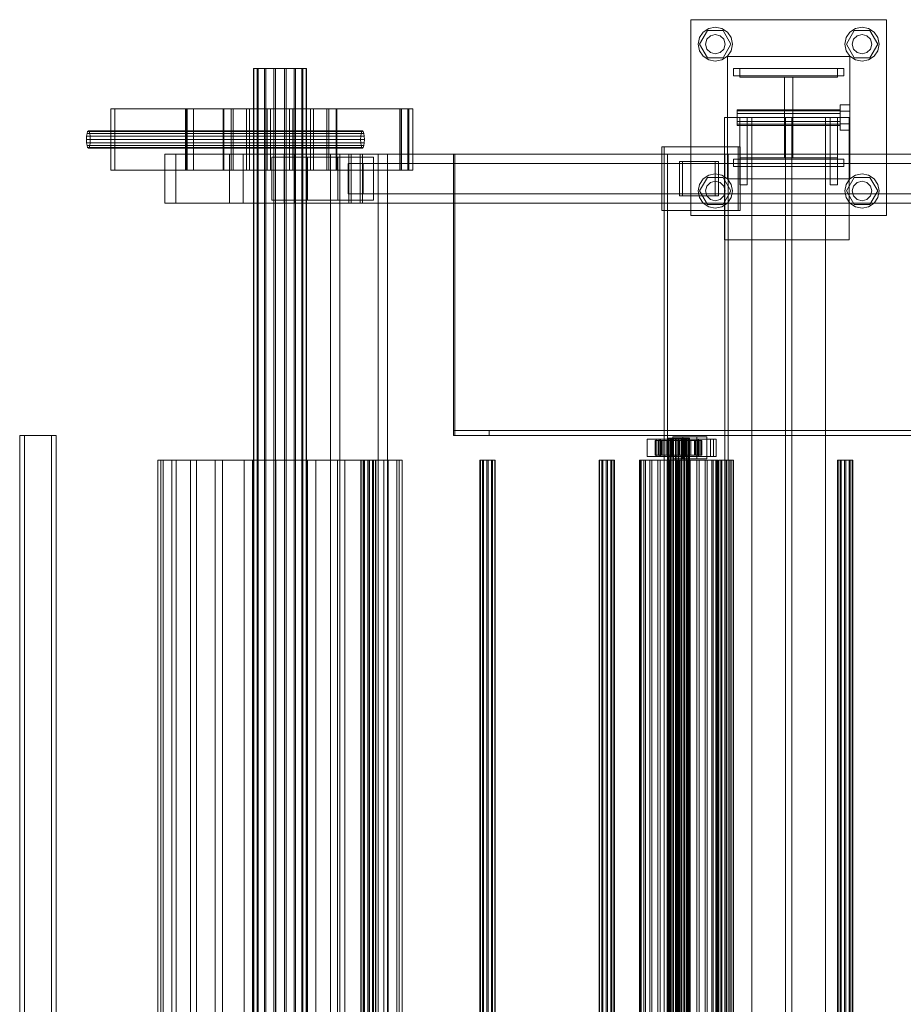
# Model space of a CAD drawing. Header units: millimetres. Extents: x -2233 to 61924, y -68080 to 6847.
# Tile 824 of 1022: x 28850 to 29572, y -17195 to -16390. Entities that reach past the tile are written whole.
import ezdxf

# ---------------------------------------------------------------- set-up
doc = ezdxf.new("R2010")
doc.units = ezdxf.units.MM
doc.layers.add('superior_C03', color=7, linetype='Continuous', lineweight=0)

msp = doc.modelspace()

# ---------------------------------------------------------------- linework, layer by layer
at = {"layer": 'superior_C03'}
for p, q in [((29398.368, -16550), (29398.368, -16390)), ((29398.368, -16390), (29558.368, -16390)), ((29408.469, -16400.101), (29413.011, -16397.066)), ((29413.011, -16397.066), (29418.368, -16396)), ((29418.368, -16396), (29423.726, -16397.066)), ((29423.726, -16397.066), (29428.268, -16400.101)), ((29528.469, -16400.101), (29533.011, -16397.066)), ((29533.011, -16397.066), (29538.368, -16396)), ((29538.368, -16396), (29543.726, -16397.066)), ((29543.726, -16397.066), (29548.268, -16400.101)), ((29558.368, -16390), (29558.368, -16550)), ((29404.368, -16410), (29405.434, -16404.642)), ((29405.434, -16404.642), (29408.469, -16400.101)), ((29405.568, -16410), (29411.968, -16398.915)), ((29411.44, -16406), (29414.368, -16403.072)), ((29411.968, -16398.915), (29424.768, -16398.915)), ((29414.368, -16403.072), (29418.368, -16402)), ((29418.368, -16402), (29422.368, -16403.072)), ((29422.368, -16403.072), (29425.296, -16406)), ((29424.768, -16398.915), (29431.168, -16410)), ((29428.268, -16400.101), (29431.303, -16404.642)), ((29431.303, -16404.642), (29432.368, -16410)), ((29524.368, -16410), (29525.434, -16404.642)), ((29525.434, -16404.642), (29528.469, -16400.101)), ((29525.568, -16410), (29531.968, -16398.915)), ((29531.44, -16406), (29534.368, -16403.072)), ((29531.968, -16398.915), (29544.768, -16398.915)), ((29534.368, -16403.072), (29538.368, -16402)), ((29538.368, -16402), (29542.368, -16403.072)), ((29542.368, -16403.072), (29545.296, -16406)), ((29544.768, -16398.915), (29551.168, -16410)), ((29548.268, -16400.101), (29551.303, -16404.642)), ((29551.303, -16404.642), (29552.368, -16410)), ((29405.434, -16415.358), (29404.368, -16410)), ((29411.968, -16421.085), (29405.568, -16410)), ((29410.368, -16410), (29411.44, -16406)), ((29411.44, -16414), (29410.368, -16410)), ((29431.168, -16410), (29424.768, -16421.085)), ((29425.296, -16406), (29426.368, -16410)), ((29426.368, -16410), (29425.296, -16414)), ((29432.368, -16410), (29431.303, -16415.358)), ((29525.434, -16415.358), (29524.368, -16410)), ((29531.968, -16421.085), (29525.568, -16410)), ((29530.368, -16410), (29531.44, -16406)), ((29531.44, -16414), (29530.368, -16410)), ((29551.168, -16410), (29544.768, -16421.085)), ((29545.296, -16406), (29546.368, -16410)), ((29546.368, -16410), (29545.296, -16414)), ((29552.368, -16410), (29551.303, -16415.358)), ((29408.469, -16419.899), (29405.434, -16415.358)), ((29413.011, -16422.934), (29408.469, -16419.899)), ((29414.368, -16416.928), (29411.44, -16414)), ((29424.768, -16421.085), (29411.968, -16421.085)), ((29418.368, -16418), (29414.368, -16416.928)), ((29422.368, -16416.928), (29418.368, -16418)), ((29425.296, -16414), (29422.368, -16416.928)), ((29428.268, -16419.899), (29423.726, -16422.934)), ((29431.303, -16415.358), (29428.268, -16419.899)), ((29428.368, -16520), (29428.368, -16420)), ((29428.368, -16420), (29528.368, -16420)), ((29528.469, -16419.899), (29525.434, -16415.358)), ((29528.368, -16420), (29528.368, -16520)), ((29533.011, -16422.934), (29528.469, -16419.899)), ((29534.368, -16416.928), (29531.44, -16414)), ((29544.768, -16421.085), (29531.968, -16421.085)), ((29538.368, -16418), (29534.368, -16416.928)), ((29542.368, -16416.928), (29538.368, -16418)), ((29545.296, -16414), (29542.368, -16416.928)), ((29548.268, -16419.899), (29543.726, -16422.934)), ((29551.303, -16415.358), (29548.268, -16419.899)), ((29041.109, -16430), (29040.85, -16430)), ((29040.85, -16430), (29043.894, -16430)), ((29040.85, -16430), (29040.85, -19570)), ((29044.632, -16430), (29041.109, -16430)), ((29041.109, -16430), (29041.109, -19570)), ((29043.894, -16430), (29049.778, -16430)), ((29043.894, -16430), (29043.894, -19570)), ((29050.882, -16430), (29044.632, -16430)), ((29044.632, -16430), (29044.632, -19570)), ((29049.778, -16430), (29057.606, -16430)), ((29049.778, -16430), (29049.778, -19570)), ((29058.908, -16430), (29050.882, -16430)), ((29050.882, -16430), (29050.882, -19570)), ((29057.606, -16430), (29066.186, -16430)), ((29057.606, -16430), (29057.606, -19570)), ((29067.488, -16430), (29058.908, -16430)), ((29058.908, -16430), (29058.908, -19570)), ((29066.186, -16430), (29074.212, -16430)), ((29066.186, -16430), (29066.186, -19570)), ((29075.316, -16430), (29067.488, -16430)), ((29067.488, -16430), (29067.488, -19570)), ((29074.212, -16430), (29080.462, -16430)), ((29074.212, -16430), (29074.212, -19570)), ((29081.2, -16430), (29075.316, -16430)), ((29075.316, -16430), (29075.316, -19570)), ((29080.462, -16430), (29083.985, -16430)), ((29080.462, -16430), (29080.462, -19570)), ((29084.244, -16430), (29081.2, -16430)), ((29081.2, -16430), (29081.2, -19570)), ((29083.985, -16430), (29084.244, -16430)), ((29083.985, -19570), (29083.985, -16430)), ((29084.244, -16430), (29084.244, -19570)), ((29418.368, -16424), (29413.011, -16422.934)), ((29423.726, -16422.934), (29418.368, -16424)), ((29433.368, -16430), (29523.368, -16430)), ((29433.368, -16436), (29433.368, -16430)), ((29438.368, -16437), (29438.368, -16430)), ((29438.368, -16430), (29518.368, -16430)), ((29518.368, -16430), (29518.368, -16437)), ((29523.368, -16436), (29523.368, -16430)), ((29538.368, -16424), (29533.011, -16422.934)), ((29543.726, -16422.934), (29538.368, -16424)), ((29433.368, -16436), (29523.368, -16436)), ((29518.368, -16437), (29438.368, -16437)), ((29474.868, -16503), (29474.868, -16437)), ((29474.868, -16437), (29481.868, -16437)), ((29481.868, -16437), (29481.868, -16503)), ((29520.368, -16464.8), (29520.368, -16459.6)), ((29528.368, -16459.6), (29520.368, -16459.6)), ((29528.368, -16459.6), (29528.368, -16464.8)), ((29167.853, -16463), (28924.239, -16463)), ((28924.239, -16463), (28924.239, -16513)), ((28927.607, -16463), (28924.239, -16463)), ((28927.607, -16513), (28927.607, -16463)), ((28927.607, -16463), (29171.221, -16463)), ((29160.579, -16463), (28985.176, -16463)), ((28985.176, -16463), (28985.176, -16513)), ((28986.524, -16463), (28985.176, -16463)), ((29161.477, -16463), (28986.075, -16463)), ((28986.075, -16463), (28986.075, -16513)), ((28991.689, -16463), (28986.075, -16463)), ((28986.524, -16513), (28986.524, -16463)), ((28986.524, -16463), (29161.926, -16463)), ((28991.689, -16513), (28991.689, -16463)), ((28991.689, -16463), (29167.091, -16463)), ((29016.748, -16463), (29016.195, -16463)), ((29016.195, -16463), (29022.698, -16463)), ((29016.195, -16463), (29016.195, -16513)), ((29024.273, -16463), (29016.748, -16463)), ((29016.748, -16463), (29016.748, -16513)), ((29022.698, -16463), (29035.269, -16463)), ((29022.698, -16463), (29022.698, -16513)), ((29037.625, -16463), (29024.273, -16463)), ((29024.273, -16463), (29024.273, -16513)), ((29035.269, -16463), (29051.992, -16463)), ((29035.269, -16463), (29035.269, -16513)), ((29054.772, -16463), (29037.625, -16463)), ((29037.625, -16463), (29037.625, -16513)), ((29051.992, -16463), (29070.322, -16463)), ((29051.992, -16463), (29051.992, -16513)), ((29073.102, -16463), (29054.772, -16463)), ((29054.772, -16463), (29054.772, -16513)), ((29070.322, -16463), (29087.469, -16463)), ((29070.322, -16463), (29070.322, -16513)), ((29089.825, -16463), (29073.102, -16463)), ((29073.102, -16463), (29073.102, -16513)), ((29087.469, -16463), (29100.821, -16463)), ((29087.469, -16463), (29087.469, -16513)), ((29102.396, -16463), (29089.825, -16463)), ((29089.825, -16463), (29089.825, -16513)), ((29100.821, -16463), (29108.346, -16463)), ((29100.821, -16463), (29100.821, -16513)), ((29108.899, -16463), (29102.396, -16463)), ((29102.396, -16463), (29102.396, -16513)), ((29108.346, -16463), (29108.899, -16463)), ((29108.346, -16513), (29108.346, -16463)), ((29108.899, -16463), (29108.899, -16513)), ((29160.579, -16513), (29160.579, -16463)), ((29160.579, -16463), (29161.926, -16463)), ((29161.477, -16513), (29161.477, -16463)), ((29161.477, -16463), (29167.091, -16463)), ((29161.926, -16463), (29161.926, -16513)), ((29167.091, -16463), (29167.091, -16513)), ((29167.853, -16513), (29167.853, -16463)), ((29167.853, -16463), (29171.221, -16463)), ((29171.221, -16463), (29171.221, -16513)), ((29426.027, -16570), (29426.027, -16470)), ((29426.027, -16470), (29527.832, -16470)), ((29436.368, -16464.457), (29436.368, -16463.6)), ((29520.368, -16463.6), (29436.368, -16463.6)), ((29436.368, -16464.457), (29436.368, -16466.8)), ((29436.368, -16464.457), (29520.368, -16464.457)), ((29436.368, -16466.8), (29436.368, -16470)), ((29436.368, -16466.8), (29520.368, -16466.8)), ((29436.368, -16470), (29436.368, -16473.2)), ((29436.368, -16470), (29520.368, -16470)), ((29438.368, -16470), (29438.368, -16525)), ((29438.368, -16470), (29444.368, -16470)), ((29444.368, -16470), (29444.368, -16525)), ((29508.368, -16470), (29448.368, -16470)), ((29448.368, -16470), (29448.368, -19530)), ((29480.868, -16470), (29475.868, -16470)), ((29475.868, -16470), (29475.868, -19530)), ((29480.868, -19530), (29480.868, -16470)), ((29508.368, -19530), (29508.368, -16470)), ((29512.368, -16470), (29512.368, -16525)), ((29512.368, -16470), (29518.368, -16470)), ((29518.368, -16470), (29518.368, -16525)), ((29520.368, -16463.6), (29520.368, -16464.457)), ((29520.368, -16464.457), (29520.368, -16466.8)), ((29520.368, -16464.8), (29520.368, -16475.2)), ((29520.368, -16464.8), (29528.368, -16464.8)), ((29520.368, -16466.8), (29520.368, -16470)), ((29520.368, -16470), (29520.368, -16473.2)), ((29527.832, -16470), (29527.832, -16570)), ((29528.368, -16464.8), (29528.368, -16475.2)), ((29436.368, -16473.2), (29436.368, -16475.543)), ((29436.368, -16473.2), (29520.368, -16473.2)), ((29436.368, -16475.543), (29436.368, -16476.4)), ((29436.368, -16475.543), (29520.368, -16475.543)), ((29436.368, -16476.4), (29520.368, -16476.4)), ((29520.368, -16473.2), (29520.368, -16475.543)), ((29520.368, -16475.2), (29520.368, -16480.4)), ((29520.368, -16475.2), (29528.368, -16475.2)), ((29520.368, -16475.543), (29520.368, -16476.4)), ((29528.368, -16475.2), (29528.368, -16480.4)), ((28904.3, -16488), (28904.42, -16485.321)), ((28904.42, -16485.321), (28904.761, -16483.05)), ((28904.42, -16485.321), (29128.545, -16485.321)), ((28904.761, -16483.05), (28905.271, -16481.533)), ((28904.761, -16483.05), (29128.886, -16483.05)), ((28905.271, -16481.533), (28905.872, -16481)), ((28905.271, -16481.533), (29129.396, -16481.533)), ((28905.872, -16481), (28906.474, -16481.533)), ((29129.997, -16481), (28905.872, -16481)), ((28906.474, -16481.533), (28906.984, -16483.05)), ((28906.474, -16481.533), (29130.599, -16481.533)), ((28906.984, -16483.05), (28907.325, -16485.321)), ((28906.984, -16483.05), (29131.109, -16483.05)), ((28907.325, -16485.321), (28907.444, -16488)), ((28907.325, -16485.321), (29131.45, -16485.321)), ((29128.545, -16485.321), (29128.425, -16488)), ((29128.886, -16483.05), (29128.545, -16485.321)), ((29129.396, -16481.533), (29128.886, -16483.05)), ((29129.997, -16481), (29129.396, -16481.533)), ((29130.599, -16481.533), (29129.997, -16481)), ((29131.109, -16483.05), (29130.599, -16481.533)), ((29131.45, -16485.321), (29131.109, -16483.05)), ((29131.569, -16488), (29131.45, -16485.321)), ((29520.368, -16480.4), (29528.368, -16480.4)), ((28904.42, -16490.679), (28904.3, -16488)), ((28904.3, -16488), (29128.425, -16488)), ((28904.761, -16492.95), (28904.42, -16490.679)), ((28904.42, -16490.679), (29128.545, -16490.679)), ((28905.271, -16494.467), (28904.761, -16492.95)), ((28904.761, -16492.95), (29128.886, -16492.95)), ((28906.984, -16492.95), (28906.474, -16494.467)), ((28907.325, -16490.679), (28906.984, -16492.95)), ((28906.984, -16492.95), (29131.109, -16492.95)), ((28907.444, -16488), (28907.325, -16490.679)), ((28907.325, -16490.679), (29131.45, -16490.679)), ((28907.444, -16488), (29131.569, -16488)), ((29128.425, -16488), (29128.545, -16490.679)), ((29128.545, -16490.679), (29128.886, -16492.95)), ((29128.886, -16492.95), (29129.396, -16494.467)), ((29130.599, -16494.467), (29131.109, -16492.95)), ((29131.109, -16492.95), (29131.45, -16490.679)), ((29131.45, -16490.679), (29131.569, -16488)), ((29437.035, -16494), (29374.67, -16494)), ((29374.67, -16494), (29374.67, -16546)), ((29376.467, -16494), (29374.67, -16494)), ((29376.467, -16546), (29376.467, -16494)), ((29376.467, -16494), (29438.832, -16494)), ((29437.035, -16546), (29437.035, -16494)), ((29437.035, -16494), (29438.832, -16494)), ((29438.832, -16494), (29438.832, -16546)), ((28905.872, -16495), (28905.271, -16494.467)), ((28905.271, -16494.467), (29129.396, -16494.467)), ((28906.474, -16494.467), (28905.872, -16495)), ((28905.872, -16495), (29129.997, -16495)), ((28906.474, -16494.467), (29130.599, -16494.467)), ((28968.47, -16500), (28977.453, -16500)), ((28968.47, -16540), (28968.47, -16500)), ((29065.916, -16500), (28968.47, -16500)), ((28977.453, -16500), (28977.453, -16540)), ((28977.453, -16500), (29074.899, -16500)), ((29021.245, -16500), (29032.474, -16500)), ((29021.245, -16540), (29021.245, -16500)), ((29118.691, -16500), (29021.245, -16500)), ((29032.474, -16500), (29032.474, -16540)), ((29032.474, -16500), (29129.92, -16500)), ((29085.024, -16502.5), (29055.79, -16502.5)), ((29055.79, -16502.5), (29055.79, -16537.5)), ((29109.689, -16502.5), (29055.79, -16502.5)), ((29065.916, -16500), (29074.899, -16500)), ((29065.916, -16540), (29065.916, -16500)), ((30235.263, -16500), (29065.916, -16500)), ((29074.899, -16500), (29074.899, -16540)), ((29074.899, -16500), (30244.247, -16500)), ((29085.024, -16537.5), (29085.024, -16502.5)), ((29085.024, -16502.5), (29138.922, -16502.5)), ((29142.672, -16500), (29103.693, -16500)), ((29103.693, -16500), (29103.693, -19500)), ((29111.554, -16500), (29103.693, -16500)), ((29109.689, -16537.5), (29109.689, -16502.5)), ((29109.689, -16502.5), (29138.922, -16502.5)), ((29111.554, -19500), (29111.554, -16500)), ((29111.554, -16500), (29150.532, -16500)), ((29118.691, -16500), (29118.691, -16540)), ((29129.92, -16500), (29118.691, -16500)), ((29120.611, -16500), (29128, -16500)), ((29120.611, -16540), (29120.611, -16500)), ((30311.069, -16500), (29120.611, -16500)), ((29128, -16500), (29128, -16540)), ((29128, -16500), (30318.458, -16500)), ((29129.396, -16494.467), (29129.997, -16495)), ((29129.92, -16540), (29129.92, -16500)), ((29129.997, -16495), (29130.599, -16494.467)), ((29138.922, -16502.5), (29138.922, -16537.5)), ((29142.672, -19500), (29142.672, -16500)), ((29142.672, -16500), (29150.532, -16500)), ((29150.532, -16500), (29150.532, -19500)), ((40313.243, -16500), (29204.438, -16500)), ((29204.438, -16500), (29204.438, -16730)), ((29205.337, -16500), (29204.438, -16500)), ((29205.337, -16730), (29205.337, -16500)), ((29205.337, -16500), (40314.141, -16500)), ((29426.112, -16500), (29376.61, -16500)), ((29376.61, -16500), (29376.61, -19500)), ((29379.305, -16500), (29376.61, -16500)), ((29379.305, -19500), (29379.305, -16500)), ((29379.305, -16500), (29428.807, -16500)), ((29426.112, -19500), (29426.112, -16500)), ((29426.112, -16500), (29428.807, -16500)), ((29428.807, -16500), (29428.807, -19500)), ((29118.136, -16507.5), (29130.475, -16507.5)), ((29118.136, -16532.5), (29118.136, -16507.5)), ((30233.585, -16507.5), (29118.136, -16507.5)), ((29130.475, -16507.5), (29130.475, -16532.5)), ((29130.475, -16507.5), (30245.925, -16507.5)), ((29418.224, -16506), (29388.99, -16506)), ((29388.99, -16506), (29388.99, -16534)), ((29391.685, -16506), (29388.99, -16506)), ((29391.685, -16534), (29391.685, -16506)), ((29391.685, -16506), (29420.919, -16506)), ((29418.224, -16534), (29418.224, -16506)), ((29418.224, -16506), (29420.919, -16506)), ((29420.919, -16506), (29420.919, -16534)), ((29433.368, -16504), (29523.368, -16504)), ((29433.368, -16510), (29433.368, -16504)), ((29433.368, -16510), (29523.368, -16510)), ((29438.368, -16510), (29438.368, -16503)), ((29438.368, -16503), (29518.368, -16503)), ((29518.368, -16510), (29438.368, -16510)), ((29481.868, -16503), (29474.868, -16503)), ((29518.368, -16503), (29518.368, -16510)), ((29523.368, -16510), (29523.368, -16504)), ((28924.239, -16513), (29167.853, -16513)), ((28924.239, -16513), (28927.607, -16513)), ((29171.221, -16513), (28927.607, -16513)), ((28985.176, -16513), (29160.579, -16513)), ((28985.176, -16513), (28986.524, -16513)), ((28986.075, -16513), (29161.477, -16513)), ((28986.075, -16513), (28991.689, -16513)), ((29161.926, -16513), (28986.524, -16513)), ((29167.091, -16513), (28991.689, -16513)), ((29022.698, -16513), (29016.195, -16513)), ((29016.195, -16513), (29016.748, -16513)), ((29016.748, -16513), (29024.273, -16513)), ((29035.269, -16513), (29022.698, -16513)), ((29024.273, -16513), (29037.625, -16513)), ((29051.992, -16513), (29035.269, -16513)), ((29037.625, -16513), (29054.772, -16513)), ((29070.322, -16513), (29051.992, -16513)), ((29054.772, -16513), (29073.102, -16513)), ((29087.469, -16513), (29070.322, -16513)), ((29073.102, -16513), (29089.825, -16513)), ((29100.821, -16513), (29087.469, -16513)), ((29089.825, -16513), (29102.396, -16513)), ((29108.346, -16513), (29100.821, -16513)), ((29102.396, -16513), (29108.899, -16513)), ((29108.899, -16513), (29108.346, -16513)), ((29161.926, -16513), (29160.579, -16513)), ((29167.091, -16513), (29161.477, -16513)), ((29171.221, -16513), (29167.853, -16513)), ((29408.469, -16520.101), (29413.011, -16517.066)), ((29413.011, -16517.066), (29418.368, -16516)), ((29418.368, -16516), (29423.726, -16517.066)), ((29423.726, -16517.066), (29428.268, -16520.101)), ((29528.469, -16520.101), (29533.011, -16517.066)), ((29533.011, -16517.066), (29538.368, -16516)), ((29538.368, -16516), (29543.726, -16517.066)), ((29543.726, -16517.066), (29548.268, -16520.101)), ((29404.368, -16530), (29405.434, -16524.642)), ((29405.434, -16524.642), (29408.469, -16520.101)), ((29405.568, -16530), (29411.968, -16518.915)), ((29410.368, -16530), (29411.44, -16526)), ((29411.44, -16526), (29414.368, -16523.072)), ((29411.968, -16518.915), (29424.768, -16518.915)), ((29414.368, -16523.072), (29418.368, -16522)), ((29418.368, -16522), (29422.368, -16523.072)), ((29422.368, -16523.072), (29425.296, -16526)), ((29424.768, -16518.915), (29431.168, -16530)), ((29425.296, -16526), (29426.368, -16530)), ((29428.268, -16520.101), (29431.303, -16524.642)), ((29528.368, -16520), (29428.368, -16520)), ((29431.303, -16524.642), (29432.368, -16530)), ((29438.368, -16525), (29444.368, -16525)), ((29512.368, -16525), (29518.368, -16525)), ((29524.368, -16530), (29525.434, -16524.642)), ((29525.434, -16524.642), (29528.469, -16520.101)), ((29525.568, -16530), (29531.968, -16518.915)), ((29530.368, -16530), (29531.44, -16526)), ((29531.44, -16526), (29534.368, -16523.072)), ((29531.968, -16518.915), (29544.768, -16518.915)), ((29534.368, -16523.072), (29538.368, -16522)), ((29538.368, -16522), (29542.368, -16523.072)), ((29542.368, -16523.072), (29545.296, -16526)), ((29544.768, -16518.915), (29551.168, -16530)), ((29545.296, -16526), (29546.368, -16530)), ((29548.268, -16520.101), (29551.303, -16524.642)), ((29551.303, -16524.642), (29552.368, -16530)), ((29130.475, -16532.5), (29118.136, -16532.5)), ((29118.136, -16532.5), (30233.585, -16532.5)), ((29130.475, -16532.5), (30245.925, -16532.5)), ((29388.99, -16534), (29418.224, -16534)), ((29388.99, -16534), (29391.685, -16534)), ((29420.919, -16534), (29391.685, -16534)), ((29405.434, -16535.358), (29404.368, -16530)), ((29411.968, -16541.085), (29405.568, -16530)), ((29411.44, -16534), (29410.368, -16530)), ((29414.368, -16536.928), (29411.44, -16534)), ((29420.919, -16534), (29418.224, -16534)), ((29425.296, -16534), (29422.368, -16536.928)), ((29431.168, -16530), (29424.768, -16541.085)), ((29426.368, -16530), (29425.296, -16534)), ((29432.368, -16530), (29431.303, -16535.358)), ((29525.434, -16535.358), (29524.368, -16530)), ((29531.968, -16541.085), (29525.568, -16530)), ((29531.44, -16534), (29530.368, -16530)), ((29534.368, -16536.928), (29531.44, -16534)), ((29545.296, -16534), (29542.368, -16536.928)), ((29551.168, -16530), (29544.768, -16541.085)), ((29546.368, -16530), (29545.296, -16534)), ((29552.368, -16530), (29551.303, -16535.358)), ((28977.453, -16540), (28968.47, -16540)), ((28968.47, -16540), (29065.916, -16540)), ((28977.453, -16540), (29074.899, -16540)), ((29032.474, -16540), (29021.245, -16540)), ((29021.245, -16540), (29118.691, -16540)), ((29032.474, -16540), (29129.92, -16540)), ((29055.79, -16537.5), (29085.024, -16537.5)), ((29109.689, -16537.5), (29055.79, -16537.5)), ((29074.899, -16540), (29065.916, -16540)), ((29065.916, -16540), (30235.263, -16540)), ((29074.899, -16540), (30244.247, -16540)), ((29138.922, -16537.5), (29085.024, -16537.5)), ((29138.922, -16537.5), (29109.689, -16537.5)), ((29118.691, -16540), (29129.92, -16540)), ((29128, -16540), (29120.611, -16540)), ((29120.611, -16540), (30311.069, -16540)), ((29128, -16540), (30318.458, -16540)), ((29408.469, -16539.899), (29405.434, -16535.358)), ((29413.011, -16542.934), (29408.469, -16539.899)), ((29424.768, -16541.085), (29411.968, -16541.085)), ((29418.368, -16538), (29414.368, -16536.928)), ((29422.368, -16536.928), (29418.368, -16538)), ((29428.268, -16539.899), (29423.726, -16542.934)), ((29431.303, -16535.358), (29428.268, -16539.899)), ((29528.469, -16539.899), (29525.434, -16535.358)), ((29533.011, -16542.934), (29528.469, -16539.899)), ((29544.768, -16541.085), (29531.968, -16541.085)), ((29538.368, -16538), (29534.368, -16536.928)), ((29542.368, -16536.928), (29538.368, -16538)), ((29548.268, -16539.899), (29543.726, -16542.934)), ((29551.303, -16535.358), (29548.268, -16539.899)), ((29374.67, -16546), (29437.035, -16546)), ((29374.67, -16546), (29376.467, -16546)), ((29438.832, -16546), (29376.467, -16546)), ((29558.368, -16550), (29398.368, -16550)), ((29418.368, -16544), (29413.011, -16542.934)), ((29423.726, -16542.934), (29418.368, -16544)), ((29438.832, -16546), (29437.035, -16546)), ((29538.368, -16544), (29533.011, -16542.934)), ((29543.726, -16542.934), (29538.368, -16544)), ((29527.832, -16570), (29426.027, -16570)), ((29204.438, -16726), (40313.243, -16726)), ((29233.633, -16726), (29204.438, -16726)), ((29204.438, -16726), (29204.438, -16730)), ((40342.437, -16726), (29233.633, -16726)), ((29233.633, -16730), (29233.633, -16726)), ((28849.736, -19270), (28849.736, -16730)), ((28849.736, -16730), (28875.787, -16730)), ((28849.736, -16730), (28853.634, -16730)), ((28879.685, -16730), (28853.634, -16730)), ((28853.634, -16730), (28853.634, -19270)), ((28875.787, -16730), (28875.787, -19270)), ((28875.787, -16730), (28879.685, -16730)), ((28879.685, -19270), (28879.685, -16730)), ((40313.243, -16730), (29204.438, -16730)), ((29204.438, -16730), (29233.633, -16730)), ((29204.438, -16730), (29205.337, -16730)), ((40314.141, -16730), (29205.337, -16730)), ((29233.633, -16730), (40342.437, -16730)), ((29372.451, -16733), (29362.707, -16733)), ((29362.707, -16733), (29362.707, -16747)), ((29373.486, -16733), (29362.707, -16733)), ((29370.168, -16734), (29369.347, -16734)), ((29369.347, -16734), (29379.341, -16734)), ((29369.347, -16746), (29369.347, -16734)), ((29369.347, -16734), (29369.821, -16734)), ((29369.821, -16734), (29379.565, -16734)), ((29369.821, -16746), (29369.821, -16734)), ((29369.821, -16734), (29371.556, -16734)), ((29416.888, -16733), (29370.114, -16733)), ((29370.114, -16733), (29370.114, -16747)), ((29372.36, -16733), (29370.114, -16733)), ((29372.227, -16734), (29370.168, -16734)), ((29370.168, -16734), (29379.73, -16734)), ((29370.168, -16746), (29370.168, -16734)), ((29371.556, -16734), (29380.387, -16734)), ((29371.556, -16746), (29371.556, -16734)), ((29371.556, -16734), (29374.435, -16734)), ((29375.383, -16734), (29372.227, -16734)), ((29372.227, -16734), (29380.705, -16734)), ((29372.227, -16746), (29372.227, -16734)), ((29372.36, -16747), (29372.36, -16733)), ((29372.36, -16733), (29419.134, -16733)), ((29372.451, -16747), (29372.451, -16733)), ((29372.451, -16733), (29383.231, -16733)), ((29373.486, -16747), (29373.486, -16733)), ((29373.486, -16733), (29383.231, -16733)), ((29374.435, -16734), (29381.751, -16734)), ((29374.435, -16746), (29374.435, -16734)), ((29374.435, -16734), (29378.261, -16734)), ((29379.422, -16734), (29375.383, -16734)), ((29375.383, -16734), (29382.2, -16734)), ((29375.383, -16746), (29375.383, -16734)), ((29378.261, -16734), (29383.563, -16734)), ((29378.261, -16746), (29378.261, -16734)), ((29378.261, -16734), (29382.774, -16734)), ((29379.73, -16732), (29379.341, -16732)), ((29379.341, -16732), (29379.565, -16732)), ((29379.341, -19268), (29379.341, -16732)), ((29379.341, -16734), (29379.73, -16734)), ((29379.341, -16734), (29379.341, -16746)), ((29379.565, -16734), (29379.341, -16734)), ((29384.069, -16734), (29379.422, -16734)), ((29379.422, -16734), (29384.113, -16734)), ((29379.422, -16746), (29379.422, -16734)), ((29379.565, -16732), (29380.387, -16732)), ((29379.565, -19268), (29379.565, -16732)), ((29379.565, -16734), (29379.565, -16746)), ((29380.387, -16734), (29379.565, -16734)), ((29380.705, -16732), (29379.73, -16732)), ((29379.73, -19268), (29379.73, -16732)), ((29379.73, -16734), (29380.705, -16734)), ((29379.73, -16734), (29379.73, -16746)), ((29380.387, -16732), (29381.751, -16732)), ((29380.387, -19268), (29380.387, -16732)), ((29380.387, -16734), (29380.387, -16746)), ((29381.751, -16734), (29380.387, -16734)), ((29382.2, -16732), (29380.705, -16732)), ((29380.705, -19268), (29380.705, -16732)), ((29380.705, -16734), (29382.2, -16734)), ((29380.705, -16734), (29380.705, -16746)), ((29381.751, -16732), (29383.563, -16732)), ((29381.751, -19268), (29381.751, -16732)), ((29381.751, -16734), (29381.751, -16746)), ((29383.563, -16734), (29381.751, -16734)), ((29384.113, -16732), (29382.2, -16732)), ((29382.2, -19268), (29382.2, -16732)), ((29382.2, -16734), (29384.113, -16734)), ((29382.2, -16734), (29382.2, -16746)), ((29382.774, -16734), (29385.701, -16734)), ((29382.774, -16746), (29382.774, -16734)), ((29382.774, -16734), (29387.665, -16734)), ((29383.231, -16733), (29383.231, -16747)), ((29383.563, -16732), (29385.701, -16732)), ((29383.563, -19268), (29383.563, -16732)), ((29383.563, -16734), (29383.563, -16746)), ((29385.701, -16734), (29383.563, -16734)), ((29403.245, -16731), (29383.756, -16731)), ((29383.756, -16731), (29383.756, -16749)), ((29391.841, -16731), (29383.756, -16731)), ((29389.006, -16734), (29384.069, -16734)), ((29384.069, -16734), (29386.314, -16734)), ((29384.069, -16746), (29384.069, -16734)), ((29386.314, -16732), (29384.113, -16732)), ((29384.113, -19268), (29384.113, -16732)), ((29384.113, -16734), (29386.314, -16734)), ((29384.113, -16734), (29384.113, -16746)), ((29385.701, -16732), (29388.018, -16732)), ((29385.701, -19268), (29385.701, -16732)), ((29385.701, -16734), (29385.701, -16746)), ((29388.018, -16734), (29385.701, -16734)), ((29388.653, -16732), (29386.314, -16732)), ((29386.314, -19268), (29386.314, -16732)), ((29386.314, -16734), (29388.653, -16734)), ((29386.314, -16734), (29386.314, -16746)), ((29387.665, -16734), (29388.018, -16734)), ((29387.665, -16746), (29387.665, -16734)), ((29387.665, -16734), (29392.603, -16734)), ((29388.018, -16732), (29390.357, -16732)), ((29388.018, -19268), (29388.018, -16732)), ((29388.018, -16734), (29388.018, -16746)), ((29390.357, -16734), (29388.018, -16734)), ((29390.97, -16732), (29388.653, -16732)), ((29388.653, -19268), (29388.653, -16732)), ((29389.006, -16734), (29388.653, -16734)), ((29388.653, -16734), (29390.97, -16734)), ((29388.653, -16734), (29388.653, -16746)), ((29393.898, -16734), (29389.006, -16734)), ((29389.006, -16746), (29389.006, -16734)), ((29390.357, -16732), (29392.558, -16732)), ((29390.357, -19268), (29390.357, -16732)), ((29392.603, -16734), (29390.357, -16734)), ((29390.357, -16734), (29390.357, -16746)), ((29392.558, -16734), (29390.357, -16734)), ((29393.108, -16732), (29390.97, -16732)), ((29390.97, -19268), (29390.97, -16732)), ((29393.898, -16734), (29390.97, -16734)), ((29390.97, -16734), (29393.108, -16734)), ((29390.97, -16734), (29390.97, -16746)), ((29391.841, -16749), (29391.841, -16731)), ((29391.841, -16731), (29411.33, -16731)), ((29392.558, -16732), (29394.471, -16732)), ((29392.558, -19268), (29392.558, -16732)), ((29397.249, -16734), (29392.558, -16734)), ((29392.558, -16734), (29392.558, -16746)), ((29394.471, -16734), (29392.558, -16734)), ((29392.603, -16746), (29392.603, -16734)), ((29392.603, -16734), (29397.249, -16734)), ((29394.92, -16732), (29393.108, -16732)), ((29393.108, -19268), (29393.108, -16732)), ((29398.41, -16734), (29393.108, -16734)), ((29393.108, -16734), (29394.92, -16734)), ((29393.108, -16734), (29393.108, -16746)), ((29403.634, -16733), (29393.889, -16733)), ((29393.889, -16733), (29393.889, -16747)), ((29404.669, -16733), (29393.889, -16733)), ((29398.41, -16734), (29393.898, -16734)), ((29393.898, -16746), (29393.898, -16734)), ((29394.471, -16732), (29395.966, -16732)), ((29394.471, -19268), (29394.471, -16732)), ((29401.288, -16734), (29394.471, -16734)), ((29394.471, -16734), (29394.471, -16746)), ((29395.966, -16734), (29394.471, -16734)), ((29396.284, -16732), (29394.92, -16732)), ((29394.92, -19268), (29394.92, -16732)), ((29402.236, -16734), (29394.92, -16734)), ((29394.92, -16734), (29396.284, -16734)), ((29394.92, -16734), (29394.92, -16746)), ((29395.966, -16732), (29396.941, -16732)), ((29395.966, -19268), (29395.966, -16732)), ((29404.445, -16734), (29395.966, -16734)), ((29395.966, -16734), (29395.966, -16746)), ((29396.941, -16734), (29395.966, -16734)), ((29397.106, -16732), (29396.284, -16732)), ((29396.284, -19268), (29396.284, -16732)), ((29405.115, -16734), (29396.284, -16734)), ((29396.284, -16734), (29397.106, -16734)), ((29396.284, -16734), (29396.284, -16746)), ((29396.941, -16732), (29397.33, -16732)), ((29396.941, -19268), (29396.941, -16732)), ((29406.503, -16734), (29396.941, -16734)), ((29396.941, -16734), (29396.941, -16746)), ((29397.33, -16734), (29396.941, -16734)), ((29397.33, -16732), (29397.106, -16732)), ((29397.106, -16732), (29397.106, -19268)), ((29397.106, -16734), (29406.85, -16734)), ((29397.106, -16746), (29397.106, -16734)), ((29397.106, -16734), (29397.33, -16734)), ((29397.249, -16746), (29397.249, -16734)), ((29397.249, -16734), (29401.288, -16734)), ((29397.33, -19268), (29397.33, -16732)), ((29407.324, -16734), (29397.33, -16734)), ((29397.33, -16734), (29397.33, -16746)), ((29402.236, -16734), (29398.41, -16734)), ((29398.41, -16746), (29398.41, -16734)), ((29401.288, -16746), (29401.288, -16734)), ((29401.288, -16734), (29404.445, -16734)), ((29405.115, -16734), (29402.236, -16734)), ((29402.236, -16746), (29402.236, -16734)), ((29403.245, -16749), (29403.245, -16731)), ((29403.245, -16731), (29411.33, -16731)), ((29403.634, -16747), (29403.634, -16733)), ((29403.634, -16733), (29414.414, -16733)), ((29404.445, -16746), (29404.445, -16734)), ((29404.445, -16734), (29406.503, -16734)), ((29404.669, -16747), (29404.669, -16733)), ((29404.669, -16733), (29414.414, -16733)), ((29406.85, -16734), (29405.115, -16734)), ((29405.115, -16746), (29405.115, -16734)), ((29406.503, -16746), (29406.503, -16734)), ((29406.503, -16734), (29407.324, -16734)), ((29406.85, -16734), (29406.85, -16746)), ((29407.324, -16734), (29406.85, -16734)), ((29407.324, -16746), (29407.324, -16734)), ((29411.33, -16731), (29411.33, -16749)), ((29414.414, -16733), (29414.414, -16747)), ((29416.888, -16747), (29416.888, -16733)), ((29416.888, -16733), (29419.134, -16733)), ((29419.134, -16733), (29419.134, -16747)), ((28965.101, -16750), (28962.609, -16750)), ((28962.609, -16750), (28966.928, -16750)), ((28962.609, -16750), (28962.609, -19250)), ((28974.234, -16750), (28965.101, -16750)), ((28965.101, -16750), (28965.101, -19250)), ((28966.928, -16750), (28977.763, -16750)), ((28966.928, -16750), (28966.928, -19250)), ((28989.385, -16750), (28974.234, -16750)), ((28974.234, -16750), (28974.234, -19250)), ((28977.763, -16750), (28994.375, -16750)), ((28977.763, -16750), (28977.763, -19250)), ((29009.522, -16750), (28989.385, -16750)), ((28989.385, -16750), (28989.385, -19250)), ((28994.375, -16750), (29015.634, -16750)), ((28994.375, -16750), (28994.375, -19250)), ((29033.273, -16750), (29009.522, -16750)), ((29009.522, -16750), (29009.522, -19250)), ((29015.634, -16750), (29040.089, -16750)), ((29015.634, -16750), (29015.634, -19250)), ((29059.019, -16750), (29033.273, -16750)), ((29033.273, -16750), (29033.273, -19250)), ((29040.089, -16750), (29066.075, -16750)), ((29040.089, -16750), (29040.089, -19250)), ((29085.005, -16750), (29059.019, -16750)), ((29059.019, -16750), (29059.019, -19250)), ((29066.075, -16750), (29091.821, -16750)), ((29066.075, -16750), (29066.075, -19250)), ((29109.46, -16750), (29085.005, -16750)), ((29085.005, -16750), (29085.005, -19250)), ((29091.821, -16750), (29115.572, -16750)), ((29091.821, -16750), (29091.821, -19250)), ((29130.719, -16750), (29109.46, -16750)), ((29109.46, -16750), (29109.46, -19250)), ((29115.572, -16750), (29135.709, -16750)), ((29115.572, -16750), (29115.572, -19250)), ((29130.594, -16750), (29128.574, -16750)), ((29128.574, -16750), (29128.917, -16750)), ((29128.574, -16750), (29128.574, -19250)), ((29128.917, -16750), (29131.493, -16750)), ((29128.917, -16750), (29128.917, -19250)), ((29134.206, -16750), (29130.594, -16750)), ((29130.594, -16750), (29130.594, -19250)), ((29147.331, -16750), (29130.719, -16750)), ((29130.719, -16750), (29130.719, -19250)), ((29131.493, -16750), (29135.317, -16750)), ((29131.493, -16750), (29131.493, -19250)), ((29138.03, -16750), (29134.206, -16750)), ((29134.206, -16750), (29134.206, -19250)), ((29135.317, -16750), (29138.929, -16750)), ((29135.317, -16750), (29135.317, -19250)), ((29135.709, -16750), (29150.86, -16750)), ((29135.709, -16750), (29135.709, -19250)), ((29140.606, -16750), (29138.03, -16750)), ((29138.03, -16750), (29138.03, -19250)), ((29138.929, -16750), (29140.949, -16750)), ((29138.929, -16750), (29138.929, -19250)), ((29140.949, -16750), (29140.606, -16750)), ((29140.606, -16750), (29140.606, -19250)), ((29140.949, -19250), (29140.949, -16750)), ((29158.166, -16750), (29147.331, -16750)), ((29147.331, -16750), (29147.331, -19250)), ((29150.86, -16750), (29159.993, -16750)), ((29150.86, -16750), (29150.86, -19250)), ((29162.485, -16750), (29158.166, -16750)), ((29158.166, -16750), (29158.166, -19250)), ((29159.993, -16750), (29162.485, -16750)), ((29159.993, -19250), (29159.993, -16750)), ((29162.485, -16750), (29162.485, -19250)), ((29228.039, -16750), (29226.019, -16750)), ((29226.019, -16750), (29226.363, -16750)), ((29226.019, -16750), (29226.019, -19250)), ((29226.363, -16750), (29228.939, -16750)), ((29226.363, -16750), (29226.363, -19250)), ((29231.651, -16750), (29228.039, -16750)), ((29228.039, -16750), (29228.039, -19250)), ((29228.939, -16750), (29232.763, -16750)), ((29228.939, -16750), (29228.939, -19250)), ((29235.476, -16750), (29231.651, -16750)), ((29231.651, -16750), (29231.651, -19250)), ((29232.763, -16750), (29236.375, -16750)), ((29232.763, -16750), (29232.763, -19250)), ((29238.051, -16750), (29235.476, -16750)), ((29235.476, -16750), (29235.476, -19250)), ((29236.375, -16750), (29238.395, -16750)), ((29236.375, -16750), (29236.375, -19250)), ((29238.395, -16750), (29238.051, -16750)), ((29238.051, -16750), (29238.051, -19250)), ((29238.395, -19250), (29238.395, -16750)), ((29325.485, -16750), (29323.465, -16750)), ((29323.465, -16750), (29323.809, -16750)), ((29323.465, -16750), (29323.465, -19250)), ((29323.809, -16750), (29326.384, -16750)), ((29323.809, -16750), (29323.809, -19250)), ((29329.097, -16750), (29325.485, -16750)), ((29325.485, -16750), (29325.485, -19250)), ((29326.384, -16750), (29330.209, -16750)), ((29326.384, -16750), (29326.384, -19250)), ((29332.921, -16750), (29329.097, -16750)), ((29329.097, -16750), (29329.097, -19250)), ((29330.209, -16750), (29333.821, -16750)), ((29330.209, -16750), (29330.209, -19250)), ((29335.497, -16750), (29332.921, -16750)), ((29332.921, -16750), (29332.921, -19250)), ((29333.821, -16750), (29335.841, -16750)), ((29333.821, -16750), (29333.821, -19250)), ((29335.841, -16750), (29335.497, -16750)), ((29335.497, -16750), (29335.497, -19250)), ((29335.841, -19250), (29335.841, -16750)), ((29357.737, -16750), (29356.356, -16750)), ((29356.356, -16750), (29357.153, -16750)), ((29356.356, -19250), (29356.356, -16750)), ((29357.153, -16750), (29360.076, -16750)), ((29357.153, -19250), (29357.153, -16750)), ((29361.205, -16750), (29357.737, -16750)), ((29357.737, -19250), (29357.737, -16750)), ((29360.076, -16750), (29364.924, -16750)), ((29360.076, -19250), (29360.076, -16750)), ((29366.521, -16750), (29361.205, -16750)), ((29361.205, -19250), (29361.205, -16750)), ((29362.707, -16747), (29372.451, -16747)), ((29362.707, -16747), (29373.486, -16747)), ((29364.924, -16750), (29371.368, -16750)), ((29364.924, -19250), (29364.924, -16750)), ((29373.323, -16750), (29366.521, -16750)), ((29366.521, -19250), (29366.521, -16750)), ((29379.341, -16746), (29369.347, -16746)), ((29369.347, -16746), (29370.168, -16746)), ((29369.821, -16746), (29369.347, -16746)), ((29379.565, -16746), (29369.821, -16746)), ((29371.556, -16746), (29369.821, -16746)), ((29370.114, -16747), (29416.888, -16747)), ((29370.114, -16747), (29372.36, -16747)), ((29379.73, -16746), (29370.168, -16746)), ((29370.168, -16746), (29372.227, -16746)), ((29371.368, -16750), (29378.968, -16750)), ((29371.368, -19250), (29371.368, -16750)), ((29380.387, -16746), (29371.556, -16746)), ((29374.435, -16746), (29371.556, -16746)), ((29380.705, -16746), (29372.227, -16746)), ((29372.227, -16746), (29375.383, -16746)), ((29419.134, -16747), (29372.36, -16747)), ((29383.231, -16747), (29372.451, -16747)), ((29381.149, -16750), (29373.323, -16750)), ((29373.323, -19250), (29373.323, -16750)), ((29383.231, -16747), (29373.486, -16747)), ((29381.751, -16746), (29374.435, -16746)), ((29378.261, -16746), (29374.435, -16746)), ((29382.2, -16746), (29375.383, -16746)), ((29375.383, -16746), (29379.422, -16746)), ((29383.563, -16746), (29378.261, -16746)), ((29382.774, -16746), (29378.261, -16746)), ((29378.968, -16750), (29387.207, -16750)), ((29378.968, -19250), (29378.968, -16750)), ((29379.73, -16746), (29379.341, -16746)), ((29379.341, -16746), (29379.565, -16746)), ((29384.113, -16746), (29379.422, -16746)), ((29379.422, -16746), (29384.069, -16746)), ((29379.565, -16746), (29380.387, -16746)), ((29380.705, -16746), (29379.73, -16746)), ((29380.387, -16746), (29381.751, -16746)), ((29382.2, -16746), (29380.705, -16746)), ((29389.465, -16750), (29381.149, -16750)), ((29381.149, -19250), (29381.149, -16750)), ((29381.751, -16746), (29383.563, -16746)), ((29384.113, -16746), (29382.2, -16746)), ((29385.701, -16746), (29382.774, -16746)), ((29387.665, -16746), (29382.774, -16746)), ((29383.563, -16746), (29385.701, -16746)), ((29383.756, -16749), (29403.245, -16749)), ((29391.841, -16749), (29383.756, -16749)), ((29386.314, -16746), (29384.069, -16746)), ((29384.069, -16746), (29389.006, -16746)), ((29386.314, -16746), (29384.113, -16746)), ((29385.701, -16746), (29388.018, -16746)), ((29388.653, -16746), (29386.314, -16746)), ((29387.207, -16750), (29395.522, -16750)), ((29387.207, -19250), (29387.207, -16750)), ((29388.018, -16746), (29387.665, -16746)), ((29392.603, -16746), (29387.665, -16746)), ((29388.018, -16746), (29390.357, -16746)), ((29390.97, -16746), (29388.653, -16746)), ((29388.653, -16746), (29389.006, -16746)), ((29389.006, -16746), (29393.898, -16746)), ((29397.703, -16750), (29389.465, -16750)), ((29389.465, -19250), (29389.465, -16750)), ((29390.357, -16746), (29392.603, -16746)), ((29390.357, -16746), (29392.558, -16746)), ((29393.108, -16746), (29390.97, -16746)), ((29390.97, -16746), (29393.898, -16746)), ((29411.33, -16749), (29391.841, -16749)), ((29392.558, -16746), (29397.249, -16746)), ((29392.558, -16746), (29394.471, -16746)), ((29397.249, -16746), (29392.603, -16746)), ((29394.92, -16746), (29393.108, -16746)), ((29393.108, -16746), (29398.41, -16746)), ((29393.889, -16747), (29403.634, -16747)), ((29393.889, -16747), (29404.669, -16747)), ((29393.898, -16746), (29398.41, -16746)), ((29394.471, -16746), (29401.288, -16746)), ((29394.471, -16746), (29395.966, -16746)), ((29396.284, -16746), (29394.92, -16746)), ((29394.92, -16746), (29402.236, -16746)), ((29395.522, -16750), (29403.348, -16750)), ((29395.522, -19250), (29395.522, -16750)), ((29395.966, -16746), (29404.445, -16746)), ((29395.966, -16746), (29396.941, -16746)), ((29397.106, -16746), (29396.284, -16746)), ((29396.284, -16746), (29405.115, -16746)), ((29396.941, -16746), (29406.503, -16746)), ((29396.941, -16746), (29397.33, -16746)), ((29406.85, -16746), (29397.106, -16746)), ((29397.33, -16746), (29397.106, -16746)), ((29401.288, -16746), (29397.249, -16746)), ((29397.33, -16746), (29407.324, -16746)), ((29405.303, -16750), (29397.703, -16750)), ((29397.703, -19250), (29397.703, -16750)), ((29398.41, -16746), (29402.236, -16746)), ((29404.445, -16746), (29401.288, -16746)), ((29402.236, -16746), (29405.115, -16746)), ((29411.33, -16749), (29403.245, -16749)), ((29403.348, -16750), (29410.151, -16750)), ((29403.348, -19250), (29403.348, -16750)), ((29414.414, -16747), (29403.634, -16747)), ((29406.503, -16746), (29404.445, -16746)), ((29414.414, -16747), (29404.669, -16747)), ((29405.115, -16746), (29406.85, -16746)), ((29411.747, -16750), (29405.303, -16750)), ((29405.303, -19250), (29405.303, -16750)), ((29407.324, -16746), (29406.503, -16746)), ((29406.85, -16746), (29407.324, -16746)), ((29410.151, -16750), (29415.467, -16750)), ((29410.151, -19250), (29410.151, -16750)), ((29416.596, -16750), (29411.747, -16750)), ((29411.747, -19250), (29411.747, -16750)), ((29415.467, -16750), (29418.934, -16750)), ((29415.467, -19250), (29415.467, -16750)), ((29419.518, -16750), (29416.596, -16750)), ((29416.596, -19250), (29416.596, -16750)), ((29419.134, -16747), (29416.888, -16747)), ((29418.934, -16750), (29420.316, -16750)), ((29418.934, -19250), (29418.934, -16750)), ((29420.316, -16750), (29419.518, -16750)), ((29419.518, -16750), (29419.518, -19250)), ((29420.316, -19250), (29420.316, -16750)), ((29422.931, -16750), (29420.911, -16750)), ((29420.911, -16750), (29421.254, -16750)), ((29420.911, -16750), (29420.911, -19250)), ((29421.254, -16750), (29423.83, -16750)), ((29421.254, -16750), (29421.254, -19250)), ((29426.543, -16750), (29422.931, -16750)), ((29422.931, -16750), (29422.931, -19250)), ((29423.83, -16750), (29427.654, -16750)), ((29423.83, -16750), (29423.83, -19250)), ((29430.367, -16750), (29426.543, -16750)), ((29426.543, -16750), (29426.543, -19250)), ((29427.654, -16750), (29431.266, -16750)), ((29427.654, -16750), (29427.654, -19250)), ((29432.943, -16750), (29430.367, -16750)), ((29430.367, -16750), (29430.367, -19250)), ((29431.266, -16750), (29433.286, -16750)), ((29431.266, -16750), (29431.266, -19250)), ((29433.286, -16750), (29432.943, -16750)), ((29432.943, -16750), (29432.943, -19250)), ((29433.286, -19250), (29433.286, -16750)), ((29520.376, -16750), (29518.356, -16750)), ((29518.356, -16750), (29518.7, -16750)), ((29518.356, -16750), (29518.356, -19250)), ((29518.7, -16750), (29521.276, -16750)), ((29518.7, -16750), (29518.7, -19250)), ((29523.988, -16750), (29520.376, -16750)), ((29520.376, -16750), (29520.376, -19250)), ((29521.276, -16750), (29525.1, -16750)), ((29521.276, -16750), (29521.276, -19250)), ((29527.813, -16750), (29523.988, -16750)), ((29523.988, -16750), (29523.988, -19250)), ((29525.1, -16750), (29528.712, -16750)), ((29525.1, -16750), (29525.1, -19250)), ((29530.388, -16750), (29527.813, -16750)), ((29527.813, -16750), (29527.813, -19250)), ((29528.712, -16750), (29530.732, -16750)), ((29528.712, -16750), (29528.712, -19250)), ((29530.732, -16750), (29530.388, -16750)), ((29530.388, -16750), (29530.388, -19250)), ((29530.732, -19250), (29530.732, -16750))]:
    msp.add_line(p, q, dxfattribs=at)

doc.saveas('drawing.dxf')
